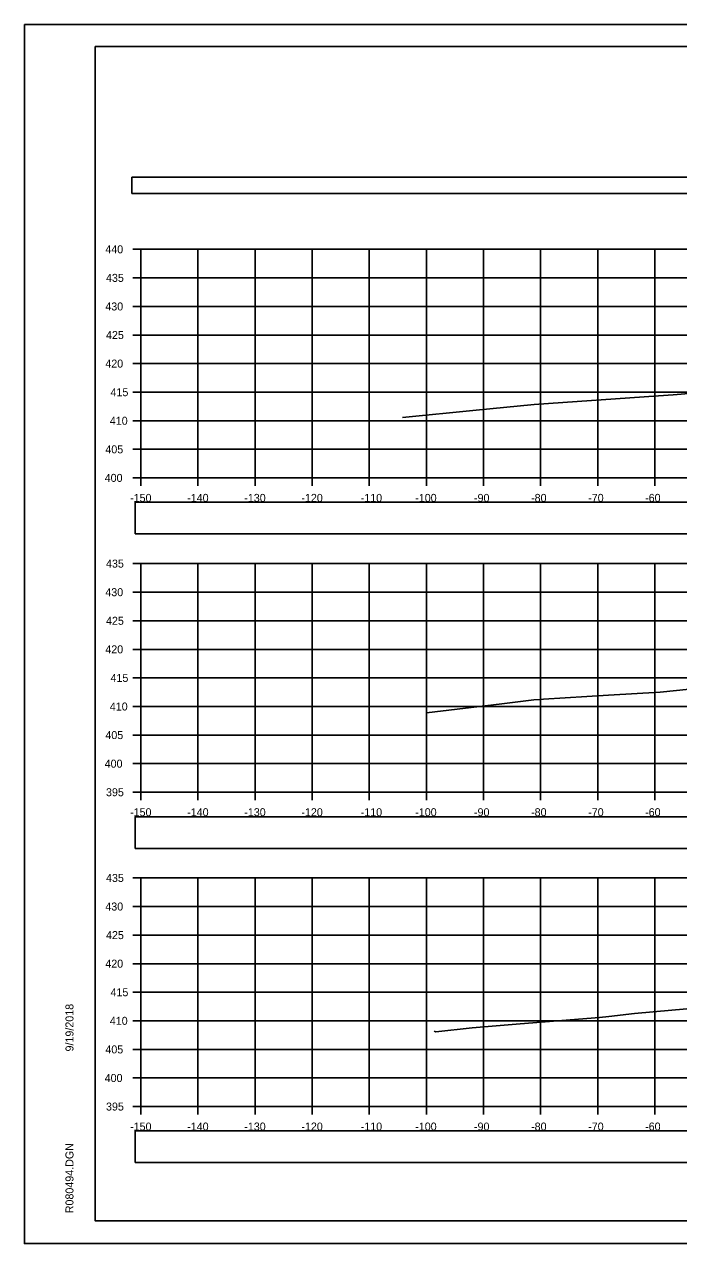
# Model space of a CAD drawing. Extents: x 1376273 to 1384221, y 378927 to 384592.
# Drawn here: x 1378054 to 1378168.6, y 382031.9 to 382245.2 of the extents above; entities that cross this region are included whole.
import ezdxf

# ---------------------------------------------------------------- set-up
doc = ezdxf.new("R2010")
doc.units = 0
for name, color, linetype in [('R_Axis', 7, 'Continuous'), ('R_Axis Annot', 7, 'Continuous'), ('R_Border', 7, 'Continuous'), ('R_Exist Surface', 7, 'Continuous'), ('R_Grid', 7, 'Continuous'), ('R_No Plot', 7, 'Continuous')]:
    doc.layers.add(name, color=color, linetype=linetype)

msp = doc.modelspace()

# ---------------------------------------------------------------- linework, layer by layer
at = {"layer": 'R_Axis'}
for p, q in [((1378073.06, 382205.86), (1378074.46, 382205.86)), ((1378074.46, 382165.86), (1378074.46, 382205.86)), ((1378073.06, 382200.86), (1378074.46, 382200.86)), ((1378073.06, 382195.86), (1378074.46, 382195.86)), ((1378073.06, 382190.86), (1378074.46, 382190.86)), ((1378073.06, 382185.86), (1378074.46, 382185.86)), ((1378073.06, 382180.86), (1378074.46, 382180.86)), ((1378073.06, 382175.86), (1378074.46, 382175.86)), ((1378073.06, 382170.86), (1378074.46, 382170.86)), ((1378073.06, 382165.86), (1378074.46, 382165.86)), ((1378074.46, 382165.86), (1378374.46, 382165.86)), ((1378074.46, 382164.46), (1378074.46, 382165.86)), ((1378084.46, 382164.46), (1378084.46, 382165.86)), ((1378094.46, 382164.46), (1378094.46, 382165.86)), ((1378104.46, 382164.46), (1378104.46, 382165.86)), ((1378114.46, 382164.46), (1378114.46, 382165.86)), ((1378124.46, 382164.46), (1378124.46, 382165.86)), ((1378134.46, 382164.46), (1378134.46, 382165.86)), ((1378144.46, 382164.46), (1378144.46, 382165.86)), ((1378154.46, 382164.46), (1378154.46, 382165.86)), ((1378164.46, 382164.46), (1378164.46, 382165.86)), ((1378073.06, 382150.86), (1378074.46, 382150.86)), ((1378074.46, 382110.86), (1378074.46, 382150.86)), ((1378073.06, 382145.86), (1378074.46, 382145.86)), ((1378073.06, 382140.86), (1378074.46, 382140.86)), ((1378073.06, 382135.86), (1378074.46, 382135.86)), ((1378073.06, 382130.86), (1378074.46, 382130.86)), ((1378073.06, 382125.86), (1378074.46, 382125.86)), ((1378073.06, 382120.86), (1378074.46, 382120.86)), ((1378073.06, 382115.86), (1378074.46, 382115.86)), ((1378073.06, 382110.86), (1378074.46, 382110.86)), ((1378074.46, 382110.86), (1378374.46, 382110.86)), ((1378074.46, 382109.46), (1378074.46, 382110.86)), ((1378084.46, 382109.46), (1378084.46, 382110.86)), ((1378094.46, 382109.46), (1378094.46, 382110.86)), ((1378104.46, 382109.46), (1378104.46, 382110.86)), ((1378114.46, 382109.46), (1378114.46, 382110.86)), ((1378124.46, 382109.46), (1378124.46, 382110.86)), ((1378134.46, 382109.46), (1378134.46, 382110.86)), ((1378144.46, 382109.46), (1378144.46, 382110.86)), ((1378154.46, 382109.46), (1378154.46, 382110.86)), ((1378164.46, 382109.46), (1378164.46, 382110.86)), ((1378073.06, 382095.86), (1378074.46, 382095.86)), ((1378074.46, 382055.86), (1378074.46, 382095.86)), ((1378073.06, 382090.86), (1378074.46, 382090.86)), ((1378073.06, 382085.86), (1378074.46, 382085.86)), ((1378073.06, 382080.86), (1378074.46, 382080.86)), ((1378073.06, 382075.86), (1378074.46, 382075.86)), ((1378073.06, 382070.86), (1378074.46, 382070.86)), ((1378073.06, 382065.86), (1378074.46, 382065.86)), ((1378073.06, 382060.86), (1378074.46, 382060.86)), ((1378073.06, 382055.86), (1378074.46, 382055.86)), ((1378074.46, 382055.86), (1378374.46, 382055.86)), ((1378074.46, 382054.46), (1378074.46, 382055.86)), ((1378084.46, 382054.46), (1378084.46, 382055.86)), ((1378094.46, 382054.46), (1378094.46, 382055.86)), ((1378104.46, 382054.46), (1378104.46, 382055.86)), ((1378114.46, 382054.46), (1378114.46, 382055.86)), ((1378124.46, 382054.46), (1378124.46, 382055.86)), ((1378134.46, 382054.46), (1378134.46, 382055.86)), ((1378144.46, 382054.46), (1378144.46, 382055.86)), ((1378154.46, 382054.46), (1378154.46, 382055.86)), ((1378164.46, 382054.46), (1378164.46, 382055.86))]:
    msp.add_line(p, q, dxfattribs=at)
at = {"layer": 'R_Axis Annot'}
for points in [[(1378072.9, 382215.64), (1378374.7, 382215.64), (1378374.7, 382218.46), (1378072.9, 382218.46)], [(1378073.48, 382156.08), (1378375.28, 382156.08), (1378375.28, 382161.6), (1378073.48, 382161.6)], [(1378073.48, 382101.04), (1378375.28, 382101.04), (1378375.28, 382106.56), (1378073.48, 382106.56)], [(1378073.48, 382046.07), (1378375.28, 382046.07), (1378375.28, 382051.59), (1378073.48, 382051.59)]]:
    msp.add_lwpolyline(points, close=True, dxfattribs=at)
at = {"layer": 'R_Border'}
for p, q in [((1378066.46, 382241.32), (1378382.64, 382241.32)), ((1378066.46, 382035.86), (1378066.46, 382241.32)), ((1378066.46, 382035.86), (1378066.46, 382035.86)), ((1378382.64, 382035.86), (1378066.46, 382035.86))]:
    msp.add_line(p, q, dxfattribs=at)
at = {"layer": 'R_Exist Surface'}
for points in [[(1378120.27, 382176.44), (1378133.17, 382177.73), (1378143.32, 382178.73), (1378165.1, 382180.21), (1378167.71, 382180.41), (1378179.36, 382181.41)], [(1378124.5, 382124.75), (1378137.69, 382126.35), (1378143.26, 382127.02), (1378144.48, 382127.08), (1378144.98, 382127.13), (1378156.37, 382127.82), (1378165.38, 382128.36), (1378172.84, 382129.11)], [(1378125.8, 382069.05), (1378126.11, 382068.96), (1378132.5, 382069.63), (1378140.9, 382070.36), (1378154.79, 382071.47), (1378156.43, 382071.64), (1378160.9, 382072.15), (1378173.34, 382073.23)]]:
    msp.add_lwpolyline(points, dxfattribs=at)
at = {"layer": 'R_Grid'}
for p, q in [((1378074.46, 382205.86), (1378374.46, 382205.86)), ((1378074.46, 382165.86), (1378074.46, 382205.86)), ((1378084.46, 382165.86), (1378084.46, 382205.86)), ((1378094.46, 382165.86), (1378094.46, 382205.86)), ((1378104.46, 382165.86), (1378104.46, 382205.86)), ((1378114.46, 382165.86), (1378114.46, 382205.86)), ((1378124.46, 382165.86), (1378124.46, 382205.86)), ((1378134.46, 382165.86), (1378134.46, 382205.86)), ((1378144.46, 382165.86), (1378144.46, 382205.86)), ((1378154.46, 382165.86), (1378154.46, 382205.86)), ((1378164.46, 382165.86), (1378164.46, 382205.86)), ((1378074.46, 382200.86), (1378374.46, 382200.86)), ((1378074.46, 382195.86), (1378374.46, 382195.86)), ((1378074.46, 382190.86), (1378374.46, 382190.86)), ((1378074.46, 382185.86), (1378374.46, 382185.86)), ((1378074.46, 382180.86), (1378374.46, 382180.86)), ((1378074.46, 382175.86), (1378374.46, 382175.86)), ((1378074.46, 382170.86), (1378374.46, 382170.86)), ((1378074.46, 382165.86), (1378374.46, 382165.86)), ((1378074.46, 382150.86), (1378374.46, 382150.86)), ((1378074.46, 382110.86), (1378074.46, 382150.86)), ((1378084.46, 382110.86), (1378084.46, 382150.86)), ((1378094.46, 382110.86), (1378094.46, 382150.86)), ((1378104.46, 382110.86), (1378104.46, 382150.86)), ((1378114.46, 382110.86), (1378114.46, 382150.86)), ((1378124.46, 382110.86), (1378124.46, 382150.86)), ((1378134.46, 382110.86), (1378134.46, 382150.86)), ((1378144.46, 382110.86), (1378144.46, 382150.86)), ((1378154.46, 382110.86), (1378154.46, 382150.86)), ((1378164.46, 382110.86), (1378164.46, 382150.86)), ((1378074.46, 382145.86), (1378374.46, 382145.86)), ((1378074.46, 382140.86), (1378374.46, 382140.86)), ((1378074.46, 382135.86), (1378374.46, 382135.86)), ((1378074.46, 382130.86), (1378374.46, 382130.86)), ((1378074.46, 382125.86), (1378374.46, 382125.86)), ((1378074.46, 382120.86), (1378374.46, 382120.86)), ((1378074.46, 382115.86), (1378374.46, 382115.86)), ((1378074.46, 382110.86), (1378374.46, 382110.86)), ((1378074.46, 382095.86), (1378374.46, 382095.86)), ((1378074.46, 382055.86), (1378074.46, 382095.86)), ((1378084.46, 382055.86), (1378084.46, 382095.86)), ((1378094.46, 382055.86), (1378094.46, 382095.86)), ((1378104.46, 382055.86), (1378104.46, 382095.86)), ((1378114.46, 382055.86), (1378114.46, 382095.86)), ((1378124.46, 382055.86), (1378124.46, 382095.86)), ((1378134.46, 382055.86), (1378134.46, 382095.86)), ((1378144.46, 382055.86), (1378144.46, 382095.86)), ((1378154.46, 382055.86), (1378154.46, 382095.86)), ((1378164.46, 382055.86), (1378164.46, 382095.86)), ((1378074.46, 382090.86), (1378374.46, 382090.86)), ((1378074.46, 382085.86), (1378374.46, 382085.86)), ((1378074.46, 382080.86), (1378374.46, 382080.86)), ((1378074.46, 382075.86), (1378374.46, 382075.86)), ((1378074.46, 382070.86), (1378374.46, 382070.86)), ((1378074.46, 382065.86), (1378374.46, 382065.86)), ((1378074.46, 382060.86), (1378374.46, 382060.86)), ((1378074.46, 382055.86), (1378374.46, 382055.86))]:
    msp.add_line(p, q, dxfattribs=at)
at = {"layer": 'R_No Plot'}
for p, q in [((1378054.06, 382245.21), (1378387.39, 382245.21)), ((1378054.06, 382031.88), (1378387.39, 382031.88))]:
    msp.add_line(p, q, dxfattribs=at)
for points in [[(1378054.05, 382245.21), (1378387.39, 382245.21), (1378387.39, 382031.88), (1378054.05, 382031.88)], [(1378300.38, 382241.32), (1378300.38, 382231.44), (1378336.11, 382231.44), (1378336.11, 382228.52), (1378359.31, 382228.52), (1378359.31, 382204.19), (1378382.64, 382204.19), (1378382.64, 382035.86), (1378066.46, 382035.86), (1378066.46, 382241.32)]]:
    msp.add_lwpolyline(points, close=True, dxfattribs=at)

# ---------------------------------------------------------------- texts
at = {"layer": 'R_Axis Annot'}
for s, p in [('440', (1378068.23, 382205.16)), ('435', (1378068.35, 382200.16)), ('430', (1378068.23, 382195.16)), ('425', (1378068.35, 382190.16)), ('420', (1378068.23, 382185.16)), ('415', (1378069.14, 382180.16)), ('410', (1378069.02, 382175.16)), ('405', (1378068.24, 382170.16)), ('400', (1378068.12, 382165.16)), ('-150', (1378072.57, 382161.66)), ('-140', (1378082.57, 382161.66)), ('-130', (1378092.57, 382161.66)), ('-120', (1378102.57, 382161.66)), ('-110', (1378112.96, 382161.66)), ('-100', (1378122.51, 382161.66)), ('-90', (1378132.8, 382161.66)), ('-80', (1378142.8, 382161.66)), ('-70', (1378152.8, 382161.66)), ('-60', (1378162.77, 382161.66)), ('435', (1378068.35, 382150.16)), ('430', (1378068.23, 382145.16)), ('425', (1378068.35, 382140.16)), ('420', (1378068.23, 382135.16)), ('415', (1378069.14, 382130.16)), ('410', (1378069.02, 382125.16)), ('405', (1378068.24, 382120.16)), ('400', (1378068.12, 382115.16)), ('395', (1378068.35, 382110.16)), ('-150', (1378072.57, 382106.66)), ('-140', (1378082.57, 382106.66)), ('-130', (1378092.57, 382106.66)), ('-120', (1378102.57, 382106.66)), ('-110', (1378112.96, 382106.66)), ('-100', (1378122.51, 382106.66)), ('-90', (1378132.8, 382106.66)), ('-80', (1378142.8, 382106.66)), ('-70', (1378152.8, 382106.66)), ('-60', (1378162.77, 382106.66)), ('435', (1378068.35, 382095.16)), ('430', (1378068.23, 382090.16)), ('425', (1378068.35, 382085.16)), ('420', (1378068.23, 382080.16)), ('415', (1378069.14, 382075.16)), ('410', (1378069.02, 382070.16)), ('405', (1378068.24, 382065.16)), ('400', (1378068.12, 382060.16)), ('395', (1378068.35, 382055.16)), ('-150', (1378072.57, 382051.66)), ('-140', (1378082.57, 382051.66)), ('-130', (1378092.57, 382051.66)), ('-120', (1378102.57, 382051.66)), ('-110', (1378112.96, 382051.66)), ('-100', (1378122.51, 382051.66)), ('-90', (1378132.8, 382051.66)), ('-80', (1378142.8, 382051.66)), ('-70', (1378152.8, 382051.66)), ('-60', (1378162.77, 382051.66))]:
    msp.add_text(s, height=1.4, dxfattribs=at).set_placement(p)
at = {"layer": 'R_Border'}
for s, p in [('9/19/2018', (1378062.65, 382065.5)), ('R080494.DGN', (1378062.65, 382037.19))]:
    msp.add_text(s, height=1.4, rotation=90, dxfattribs=at).set_placement(p)

doc.saveas('drawing.dxf')
